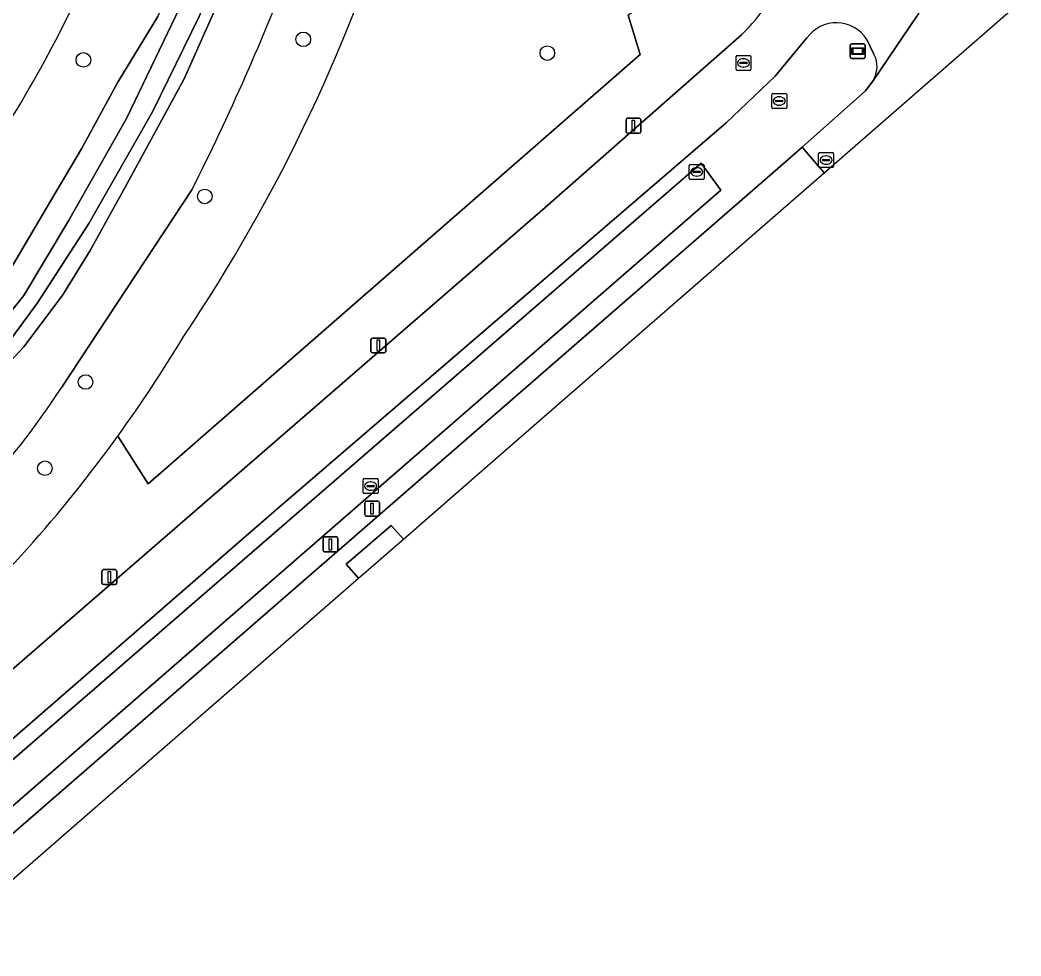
# Model space of a CAD drawing. Extents: x 155018 to 156648, y 383979 to 385733.
# Drawn here: x 156522.9 to 156590, y 384563.7 to 384626.4 of the extents above; entities that cross this region are included whole.
import ezdxf

# ---------------------------------------------------------------- set-up
doc = ezdxf.new("R2010")
doc.units = 0
for name, color, linetype in [('IMGEO_Afsluitpaal', 7, 'Continuous'), ('IMGEO_Berm_groen', 7, 'Continuous'), ('IMGEO_Boom', 7, 'Continuous'), ('IMGEO_Fietspad_gesloten', 7, 'Continuous'), ('IMGEO_Gemengd_bos', 7, 'Continuous'), ('IMGEO_Greppel_droge_sloot', 7, 'Continuous'), ('IMGEO_Groenvoorziening', 7, 'Continuous'), ('IMGEO_Hek', 7, 'Continuous'), ('IMGEO_Kolk', 7, 'Continuous'), ('IMGEO_Lichtmast', 7, 'Continuous'), ('IMGEO_Oever', 7, 'Continuous'), ('IMGEO_Rijbaan_lokaal_gesloten', 7, 'Continuous'), ('IMGEO_Rijbaan_lokaal_open', 7, 'Continuous'), ('IMGEO_Rioolput', 7, 'Continuous'), ('IMGEO_Straatnaambord', 7, 'Continuous'), ('IMGEO_Waterloop', 7, 'Continuous')]:
    doc.layers.add(name, color=color, linetype=linetype)

msp = doc.modelspace()

# ---------------------------------------------------------------- linework, layer by layer
at = {"layer": 'IMGEO_Afsluitpaal'}
for p, q in [((156546.094, 384594.198), (156546.884, 384594.198)), ((156546.884, 384594.198), (156546.094, 384594.198)), ((156545.994, 384593.298), (156545.994, 384594.098)), ((156545.994, 384594.098), (156545.994, 384593.298)), ((156546.984, 384594.098), (156546.984, 384593.298)), ((156546.984, 384593.298), (156546.984, 384594.098)), ((156546.884, 384593.198), (156546.094, 384593.198)), ((156546.094, 384593.198), (156546.884, 384593.198)), ((156543.205, 384590.902), (156543.205, 384591.702)), ((156543.205, 384591.702), (156543.205, 384590.902)), ((156543.305, 384591.802), (156544.095, 384591.802)), ((156544.095, 384591.802), (156543.305, 384591.802)), ((156544.195, 384591.702), (156544.195, 384590.902)), ((156544.195, 384590.902), (156544.195, 384591.702)), ((156544.095, 384590.802), (156543.305, 384590.802)), ((156543.305, 384590.802), (156544.095, 384590.802))]:
    msp.add_line(p, q, dxfattribs=at)
for points in [[(156546.414, 384594.073), (156546.564, 384594.073), (156546.564, 384593.323), (156546.414, 384593.323), (156546.414, 384594.073)], [(156543.625, 384591.677), (156543.775, 384591.677), (156543.775, 384590.927), (156543.625, 384590.927), (156543.625, 384591.677)]]:
    msp.add_lwpolyline(points, dxfattribs=at)
for centre, start, end in [((156546.094, 384594.098), 90, 180), ((156546.094, 384594.098), 90, 180), ((156546.884, 384594.098), 0, 90), ((156546.884, 384594.098), 360, 90), ((156546.094, 384593.298), 180, 270), ((156546.094, 384593.298), 180, 270), ((156546.884, 384593.298), 270, 0), ((156546.884, 384593.298), 270, 0), ((156543.305, 384591.702), 90, 180), ((156543.305, 384591.702), 90, 180), ((156544.095, 384591.702), 0, 90), ((156544.095, 384591.702), 360, 90), ((156543.305, 384590.902), 180, 270), ((156543.305, 384590.902), 180, 270), ((156544.095, 384590.902), 270, 0), ((156544.095, 384590.902), 270, 0)]:
    msp.add_arc(centre, 0.1, start, end, dxfattribs=at)
at = {"layer": 'IMGEO_Berm_groen'}
for points in [[(156576.605, 384633.069), (156579.908, 384636.861), (156580.02, 384637.119), (156579.963, 384637.4), (156578.513, 384640.583), (156570.561, 384631.269), (156563.646, 384626.764), (156564.466, 384624.126), (156531.494, 384595.357), (156529.441, 384598.543)], [(156575.63, 384625.238), (156573.496, 384622.674), (156570.218, 384619.547), (156539.925, 384593.498), (156500, 384558.845), (156481.527, 384542.81), (156481.285, 384542.6)], [(156558.09, 384613.883), (156571.247, 384625.432)], [(156580.128, 384624.151), (156579.655, 384625.136)], [(156484.013, 384538.601), (156500, 384552.488), (156574.188, 384616.928), (156575.304, 384617.915), (156579.566, 384621.683)], [(156579.566, 384621.683), (156580.054, 384622.34)], [(156400.45, 384477.185), (156417.421, 384491.92), (156426.726, 384500), (156471.293, 384538.696), (156500, 384563.563), (156558.09, 384613.883)]]:
    msp.add_lwpolyline(points, dxfattribs=at)
msp.add_lwpolyline([(156569.854, 384615.037), (156548.12, 384596.152), (156518.079, 384570.037), (156516.492, 384571.777), (156568.543, 384616.838)], close=True, dxfattribs=at)
for centre, radius, start, end in [((156560.532, 384636.223), 15.207, 314.79813, 335.99811), ((156577.607, 384623.804), 2.443, 33.04103, 144.05566), ((156578.503, 384623.31), 1.83, 327.97211, 27.34812), ((156452.897, 384653.936), 94.485, 312.37172, 324.10752)]:
    msp.add_arc(centre, radius, start, end, dxfattribs=at)
at = {"layer": 'IMGEO_Boom'}
for centre in [(156541.88, 384625.138), (156558.235, 384624.214), (156527.141, 384623.761), (156535.274, 384614.613), (156527.288, 384602.182), (156524.56, 384596.409)]:
    msp.add_circle(centre, 0.489, dxfattribs=at)
at = {"layer": 'IMGEO_Fietspad_gesloten'}
for points in [[(156580.054, 384622.34), (156583.002, 384626.7)], [(156571.247, 384625.432), (156558.09, 384613.883), (156500, 384563.563), (156471.293, 384538.696), (156426.726, 384500), (156417.421, 384491.92), (156400.45, 384477.185)], [(156539.925, 384593.498), (156570.218, 384619.547), (156573.496, 384622.674), (156575.63, 384625.238)], [(156579.655, 384625.136), (156580.128, 384624.151)], [(156481.285, 384542.6), (156481.527, 384542.81), (156500, 384558.845), (156539.925, 384593.498)]]:
    msp.add_lwpolyline(points, dxfattribs=at)
for centre, radius, start, end in [((156560.532, 384636.223), 15.207, 314.79813, 335.99811), ((156577.607, 384623.804), 2.443, 33.04103, 144.05566), ((156578.503, 384623.31), 1.83, 327.97211, 27.34812)]:
    msp.add_arc(centre, radius, start, end, dxfattribs=at)
at = {"layer": 'IMGEO_Gemengd_bos'}
for points in [[(156529.455, 384622.259), (156532.131, 384626.677), (156533.77, 384630.174), (156534.734, 384633.425), (156535.867, 384637.428), (156536.664, 384640.565), (156537.47, 384644.64), (156538.097, 384648.305), (156538.726, 384651.499), (156538.362, 384654.314), (156537.036, 384654.648), (156533.831, 384655.155), (156532.314, 384645.68)], [(156529.441, 384598.543), (156531.494, 384595.357), (156564.466, 384624.126), (156563.646, 384626.764)], [(156467.55, 384557.962), (156475.823, 384565.119), (156481.652, 384569.948), (156483.261, 384571.5), (156484.386, 384572.65), (156483.366, 384574.167), (156492.987, 384582.801), (156493.587, 384582.095), (156494.773, 384582.744), (156497.166, 384584.35), (156500.275, 384586.435), (156503.796, 384589.278), (156506.981, 384592.533), (156510.389, 384595.822), (156513.837, 384599.327), (156517.157, 384603.262), (156519.41, 384606.015), (156522.062, 384609.398), (156524.933, 384614.296), (156527.019, 384617.799), (156529.455, 384622.259)], [(156534.419, 384615.062), (156525.647, 384601.776)]]:
    msp.add_lwpolyline(points, dxfattribs=at)
for centre, radius, start, end in [((156438.636, 384669.164), 114.699, 326.09452, 343.33346), ((156438.636, 384669.164), 114.699, 326.09452, 343.33346), ((156387.912, 384688.828), 164.03, 333.27479, 339.15365), ((156452.769, 384662.681), 81.686, 323.79332, 335.53836), ((156452.769, 384662.681), 81.686, 323.79332, 335.53836), ((156453.073, 384653.812), 94.269, 324.10609, 328.94503), ((156453.073, 384653.812), 94.269, 324.10609, 328.94503), ((156479.183, 384632.063), 55.464, 307.51556, 326.90198), ((156452.897, 384653.936), 94.485, 312.37172, 324.10752)]:
    msp.add_arc(centre, radius, start, end, dxfattribs=at)
at = {"layer": 'IMGEO_Greppel_droge_sloot'}
msp.add_lwpolyline([(156518.079, 384570.037), (156548.12, 384596.152), (156569.854, 384615.037), (156568.543, 384616.838), (156516.492, 384571.777)], close=True, dxfattribs=at)
at = {"layer": 'IMGEO_Groenvoorziening'}
for points in [[(156545.863, 384652.544), (156545.85, 384652.88), (156545.836, 384653.216), (156545.596, 384658.036), (156545.199, 384654.876), (156544.828, 384653.26), (156542.832, 384653.547), (156542.833, 384653.311), (156542.669, 384651.648), (156542.324, 384650.361), (156541.752, 384648.209), (156541.142, 384644.107), (156539.665, 384637.779), (156537.69, 384631.358), (156536.991, 384629.493), (156533.891, 384622.491), (156529.937, 384615.229), (156527.6, 384610.987), (156525.767, 384608.011), (156523.156, 384604.534), (156519.824, 384600.993)], [(156525.647, 384601.776), (156534.419, 384615.062)]]:
    msp.add_lwpolyline(points, dxfattribs=at)
for centre, radius, start, end in [((156387.912, 384688.828), 164.03, 333.27479, 339.15365), ((156479.183, 384632.063), 55.464, 307.51556, 326.90198)]:
    msp.add_arc(centre, radius, start, end, dxfattribs=at)
at = {"layer": 'IMGEO_Hek'}
msp.add_lwpolyline([(156564.466, 384624.126), (156563.646, 384626.764)], dxfattribs=at)
at = {"layer": 'IMGEO_Kolk'}
for p, q in [((156567.75, 384615.83), (156567.75, 384616.682)), ((156567.825, 384616.756), (156568.677, 384616.756)), ((156568.238, 384616.536), (156568.263, 384616.536)), ((156568.751, 384616.682), (156568.751, 384615.83)), ((156568.677, 384615.756), (156567.825, 384615.756)), ((156568.009, 384616.25), (156568.009, 384616.262)), ((156568.447, 384616.213), (156568.049, 384616.213)), ((156568.052, 384616.299), (156568.45, 384616.299)), ((156568.261, 384615.976), (156568.236, 384615.976)), ((156568.493, 384616.262), (156568.493, 384616.25)), ((156545.893, 384594.785), (156545.893, 384595.637)), ((156545.968, 384595.711), (156546.82, 384595.711)), ((156546.894, 384595.637), (156546.894, 384594.785)), ((156546.152, 384595.205), (156546.152, 384595.217)), ((156546.59, 384595.168), (156546.192, 384595.168)), ((156546.195, 384595.254), (156546.593, 384595.254)), ((156546.404, 384594.931), (156546.379, 384594.931)), ((156546.381, 384595.491), (156546.406, 384595.491)), ((156546.636, 384595.217), (156546.636, 384595.205)), ((156546.82, 384594.711), (156545.968, 384594.711))]:
    msp.add_line(p, q, dxfattribs=at)
for points in [[(156567.75, 384615.83), (156567.75, 384616.682)], [(156567.825, 384616.756), (156568.677, 384616.756)], [(156568.751, 384616.682), (156568.751, 384615.83)], [(156568.677, 384615.756), (156567.825, 384615.756)], [(156545.893, 384594.785), (156545.893, 384595.637)], [(156545.968, 384595.711), (156546.82, 384595.711)], [(156546.894, 384595.637), (156546.894, 384594.785)], [(156546.82, 384594.711), (156545.968, 384594.711)]]:
    msp.add_lwpolyline(points, dxfattribs=at)
for centre, radius, start, end in [((156567.827, 384616.68), 0.0765, 91.55205, 178.44795), ((156567.827, 384616.68), 0.0765, 91.55205, 178.44795), ((156568.675, 384616.68), 0.0765, 1.55205, 88.44795), ((156568.675, 384616.68), 0.0765, 1.55205, 88.44795), ((156567.827, 384615.832), 0.0765, 181.55205, 268.44795), ((156567.827, 384615.832), 0.0765, 181.55205, 268.44795), ((156568.049, 384616.259), 0.0403, 85.87752, 175.75265), ((156568.046, 384616.249), 0.0366, 178.93798, 274.71019), ((156568.45, 384616.256), 0.043, 264.86636, 352.45326), ((156568.454, 384616.261), 0.0386, 1.73085, 96.63898), ((156568.675, 384615.832), 0.0765, 271.55205, 358.44795), ((156568.675, 384615.832), 0.0765, 271.55205, 358.44795), ((156545.97, 384595.635), 0.0765, 91.55205, 178.44795), ((156545.97, 384595.635), 0.0765, 91.55205, 178.44795), ((156546.818, 384595.635), 0.0765, 1.55205, 88.44795), ((156546.818, 384595.635), 0.0765, 1.55205, 88.44795), ((156546.192, 384595.214), 0.0403, 85.87752, 175.75265), ((156546.189, 384595.204), 0.0366, 178.93798, 274.71019), ((156546.593, 384595.211), 0.043, 264.86636, 352.45326), ((156546.597, 384595.216), 0.0386, 1.73085, 96.63898), ((156545.97, 384594.787), 0.0765, 181.55205, 268.44795), ((156545.97, 384594.787), 0.0765, 181.55205, 268.44795), ((156546.818, 384594.787), 0.0765, 271.55205, 358.44795), ((156546.818, 384594.787), 0.0765, 271.55205, 358.44795)]:
    msp.add_arc(centre, radius, start, end, dxfattribs=at)
for centre, major_axis, ratio, start_param, end_param in [((156568.237, 384616.256), (-0.387, 0.002), 0.722429, 4.712389, 7.853982), ((156568.262, 384616.256), (-0.39, 0.002), 0.717154, 1.570796, 4.712389), ((156546.38, 384595.211), (-0.387, 0.002), 0.722429, 4.712389, 7.853982), ((156546.405, 384595.211), (-0.39, 0.002), 0.717154, 1.570796, 4.712389)]:
    msp.add_ellipse(centre, major_axis=major_axis, ratio=ratio, start_param=start_param, end_param=end_param, dxfattribs=at)
at = {"layer": 'IMGEO_Lichtmast'}
for p, q in [((156563.511, 384618.952), (156563.511, 384619.752)), ((156563.511, 384619.752), (156563.511, 384618.952)), ((156563.611, 384619.852), (156564.401, 384619.852)), ((156564.401, 384619.852), (156563.611, 384619.852)), ((156564.501, 384619.752), (156564.501, 384618.952)), ((156564.501, 384618.952), (156564.501, 384619.752)), ((156564.401, 384618.852), (156563.611, 384618.852)), ((156563.611, 384618.852), (156564.401, 384618.852)), ((156546.411, 384604.228), (156546.411, 384605.028)), ((156546.411, 384605.028), (156546.411, 384604.228)), ((156546.511, 384605.128), (156547.301, 384605.128)), ((156547.301, 384605.128), (156546.511, 384605.128)), ((156547.401, 384605.028), (156547.401, 384604.228)), ((156547.401, 384604.228), (156547.401, 384605.028)), ((156547.301, 384604.128), (156546.511, 384604.128)), ((156546.511, 384604.128), (156547.301, 384604.128)), ((156528.383, 384588.711), (156528.383, 384589.511)), ((156528.383, 384589.511), (156528.383, 384588.711)), ((156528.483, 384589.611), (156529.273, 384589.611)), ((156529.273, 384589.611), (156528.483, 384589.611)), ((156529.373, 384589.511), (156529.373, 384588.711)), ((156529.373, 384588.711), (156529.373, 384589.511)), ((156529.273, 384588.611), (156528.483, 384588.611)), ((156528.483, 384588.611), (156529.273, 384588.611))]:
    msp.add_line(p, q, dxfattribs=at)
for points in [[(156563.931, 384619.727), (156564.081, 384619.727), (156564.081, 384618.977), (156563.931, 384618.977), (156563.931, 384619.727)], [(156546.831, 384605.003), (156546.981, 384605.003), (156546.981, 384604.253), (156546.831, 384604.253), (156546.831, 384605.003)], [(156528.803, 384589.486), (156528.953, 384589.486), (156528.953, 384588.736), (156528.803, 384588.736), (156528.803, 384589.486)]]:
    msp.add_lwpolyline(points, dxfattribs=at)
for centre, start, end in [((156563.611, 384619.752), 90, 180), ((156563.611, 384619.752), 90, 180), ((156564.401, 384619.752), 0, 90), ((156564.401, 384619.752), 360, 90), ((156563.611, 384618.952), 180, 270), ((156563.611, 384618.952), 180, 270), ((156564.401, 384618.952), 270, 0), ((156564.401, 384618.952), 270, 0), ((156546.511, 384605.028), 90, 180), ((156546.511, 384605.028), 90, 180), ((156547.301, 384605.028), 0, 90), ((156547.301, 384605.028), 360, 90), ((156546.511, 384604.228), 180, 270), ((156546.511, 384604.228), 180, 270), ((156547.301, 384604.228), 270, 0), ((156547.301, 384604.228), 270, 0), ((156528.483, 384589.511), 90, 180), ((156528.483, 384589.511), 90, 180), ((156529.273, 384589.511), 0, 90), ((156529.273, 384589.511), 360, 90), ((156528.483, 384588.711), 180, 270), ((156528.483, 384588.711), 180, 270), ((156529.273, 384588.711), 270, 0), ((156529.273, 384588.711), 270, 0)]:
    msp.add_arc(centre, 0.1, start, end, dxfattribs=at)
at = {"layer": 'IMGEO_Oever'}
for points in [[(156519.824, 384600.993), (156523.156, 384604.534), (156525.767, 384608.011), (156527.6, 384610.987), (156529.937, 384615.229), (156533.891, 384622.491), (156536.991, 384629.493)], [(156521.057, 384605.39), (156523.142, 384607.976), (156526.15, 384612.969), (156530.031, 384619.83), (156533.877, 384627.848)], [(156534.919, 384626.71), (156531.785, 384620.292), (156527.508, 384612.804), (156524.059, 384607.486), (156521.847, 384604.469)], [(156532.131, 384626.677), (156529.455, 384622.259), (156527.019, 384617.799), (156524.933, 384614.296), (156522.062, 384609.398)]]:
    msp.add_lwpolyline(points, dxfattribs=at)
at = {"layer": 'IMGEO_Rijbaan_lokaal_gesloten'}
for points in [[(156576.79, 384616.2), (156589.98, 384627.682), (156587.973, 384633.56)], [(156583.206, 384627.032), (156583.002, 384626.7), (156580.054, 384622.34), (156579.566, 384621.683), (156575.304, 384617.915), (156576.79, 384616.2)], [(156481.809, 384533.514), (156545.579, 384589.03), (156544.762, 384589.968), (156547.77, 384592.578), (156548.586, 384591.647), (156556.135, 384598.219), (156576.79, 384616.2), (156575.304, 384617.915), (156574.188, 384616.928), (156500, 384552.488)]]:
    msp.add_lwpolyline(points, dxfattribs=at)
at = {"layer": 'IMGEO_Rijbaan_lokaal_open'}
msp.add_lwpolyline([(156545.579, 384589.03), (156548.586, 384591.647), (156547.77, 384592.578), (156544.762, 384589.968)], close=True, dxfattribs=at)
at = {"layer": 'IMGEO_Rioolput'}
for p, q in [((156570.883, 384623.13), (156570.883, 384623.982)), ((156570.958, 384624.056), (156571.81, 384624.056)), ((156571.371, 384623.836), (156571.396, 384623.836)), ((156571.884, 384623.982), (156571.884, 384623.13)), ((156571.81, 384623.056), (156570.958, 384623.056)), ((156571.142, 384623.55), (156571.142, 384623.562)), ((156571.58, 384623.513), (156571.182, 384623.513)), ((156571.185, 384623.599), (156571.583, 384623.599)), ((156571.394, 384623.276), (156571.369, 384623.276)), ((156571.626, 384623.562), (156571.626, 384623.55)), ((156573.275, 384620.582), (156573.275, 384621.434)), ((156573.35, 384621.508), (156574.202, 384621.508)), ((156573.534, 384621.002), (156573.534, 384621.014)), ((156573.577, 384621.051), (156573.975, 384621.051)), ((156573.763, 384621.288), (156573.788, 384621.288)), ((156574.018, 384621.014), (156574.018, 384621.002)), ((156574.276, 384621.434), (156574.276, 384620.582)), ((156574.202, 384620.508), (156573.35, 384620.508)), ((156573.972, 384620.965), (156573.574, 384620.965)), ((156573.786, 384620.728), (156573.761, 384620.728)), ((156576.414, 384616.626), (156576.414, 384617.478)), ((156576.489, 384617.552), (156577.341, 384617.552)), ((156576.673, 384617.046), (156576.673, 384617.058)), ((156577.111, 384617.009), (156576.713, 384617.009)), ((156576.716, 384617.095), (156577.114, 384617.095)), ((156576.902, 384617.332), (156576.927, 384617.332)), ((156577.157, 384617.058), (156577.157, 384617.046)), ((156577.415, 384617.478), (156577.415, 384616.626)), ((156577.341, 384616.552), (156576.489, 384616.552)), ((156576.925, 384616.772), (156576.9, 384616.772))]:
    msp.add_line(p, q, dxfattribs=at)
for points in [[(156570.883, 384623.13), (156570.883, 384623.982)], [(156570.958, 384624.056), (156571.81, 384624.056)], [(156571.884, 384623.982), (156571.884, 384623.13)], [(156571.81, 384623.056), (156570.958, 384623.056)], [(156573.275, 384620.582), (156573.275, 384621.434)], [(156573.35, 384621.508), (156574.202, 384621.508)], [(156574.276, 384621.434), (156574.276, 384620.582)], [(156574.202, 384620.508), (156573.35, 384620.508)], [(156576.414, 384616.626), (156576.414, 384617.478)], [(156576.489, 384617.552), (156577.341, 384617.552)], [(156577.415, 384617.478), (156577.415, 384616.626)], [(156577.341, 384616.552), (156576.489, 384616.552)]]:
    msp.add_lwpolyline(points, dxfattribs=at)
for centre, radius, start, end in [((156570.96, 384623.98), 0.0765, 91.55205, 178.44795), ((156570.96, 384623.98), 0.0765, 91.55205, 178.44795), ((156571.808, 384623.98), 0.0765, 1.55205, 88.44795), ((156571.808, 384623.98), 0.0765, 1.55205, 88.44795), ((156570.96, 384623.132), 0.0765, 181.55205, 268.44795), ((156570.96, 384623.132), 0.0765, 181.55205, 268.44795), ((156571.182, 384623.559), 0.0403, 85.87752, 175.75265), ((156571.179, 384623.549), 0.0366, 178.93798, 274.71019), ((156571.583, 384623.556), 0.043, 264.86636, 352.45326), ((156571.587, 384623.561), 0.0386, 1.73085, 96.63898), ((156571.808, 384623.132), 0.0765, 271.55205, 358.44795), ((156571.808, 384623.132), 0.0765, 271.55205, 358.44795), ((156573.352, 384621.432), 0.0765, 91.55205, 178.44795), ((156573.352, 384621.432), 0.0765, 91.55205, 178.44795), ((156573.574, 384621.011), 0.0403, 85.87752, 175.75265), ((156573.979, 384621.013), 0.0386, 1.73085, 96.63898), ((156574.2, 384621.432), 0.0765, 1.55205, 88.44795), ((156574.2, 384621.432), 0.0765, 1.55205, 88.44795), ((156573.352, 384620.584), 0.0765, 181.55205, 268.44795), ((156573.352, 384620.584), 0.0765, 181.55205, 268.44795), ((156573.571, 384621.001), 0.0366, 178.93798, 274.71019), ((156573.975, 384621.008), 0.043, 264.86636, 352.45326), ((156574.2, 384620.584), 0.0765, 271.55205, 358.44795), ((156574.2, 384620.584), 0.0765, 271.55205, 358.44795), ((156576.491, 384617.476), 0.0765, 91.55205, 178.44795), ((156576.491, 384617.476), 0.0765, 91.55205, 178.44795), ((156576.713, 384617.055), 0.0403, 85.87752, 175.75265), ((156576.71, 384617.045), 0.0366, 178.93798, 274.71019), ((156577.114, 384617.052), 0.043, 264.86636, 352.45326), ((156577.118, 384617.057), 0.0386, 1.73085, 96.63898), ((156577.339, 384617.476), 0.0765, 1.55205, 88.44795), ((156577.339, 384617.476), 0.0765, 1.55205, 88.44795), ((156576.491, 384616.628), 0.0765, 181.55205, 268.44795), ((156576.491, 384616.628), 0.0765, 181.55205, 268.44795), ((156577.339, 384616.628), 0.0765, 271.55205, 358.44795), ((156577.339, 384616.628), 0.0765, 271.55205, 358.44795)]:
    msp.add_arc(centre, radius, start, end, dxfattribs=at)
for centre, major_axis, ratio, start_param, end_param in [((156571.37, 384623.556), (-0.387, 0.002), 0.722429, 4.712389, 7.853982), ((156571.395, 384623.556), (-0.39, 0.002), 0.717154, 1.570796, 4.712389), ((156573.762, 384621.008), (-0.387, 0.002), 0.722429, 4.712389, 7.853982), ((156573.787, 384621.008), (-0.39, 0.002), 0.717154, 1.570796, 4.712389), ((156576.901, 384617.052), (-0.387, 0.002), 0.722429, 4.712389, 7.853982), ((156576.926, 384617.052), (-0.39, 0.002), 0.717154, 1.570796, 4.712389)]:
    msp.add_ellipse(centre, major_axis=major_axis, ratio=ratio, start_param=start_param, end_param=end_param, dxfattribs=at)
at = {"layer": 'IMGEO_Straatnaambord'}
for p, q in [((156578.539, 384623.947), (156578.539, 384624.747)), ((156578.539, 384624.747), (156578.539, 384623.947)), ((156578.639, 384624.847), (156579.429, 384624.847)), ((156579.429, 384624.847), (156578.639, 384624.847)), ((156579.529, 384624.747), (156579.529, 384623.947)), ((156579.529, 384623.947), (156579.529, 384624.747)), ((156579.429, 384623.847), (156578.639, 384623.847)), ((156578.639, 384623.847), (156579.429, 384623.847))]:
    msp.add_line(p, q, dxfattribs=at)
for points in [[(156578.64, 384624.579), (156579.428, 384624.579), (156579.428, 384624.115), (156578.64, 384624.115), (156578.64, 384624.579)], [(156578.705, 384624.514), (156578.705, 384624.18), (156579.363, 384624.18), (156579.363, 384624.514), (156578.705, 384624.514)]]:
    msp.add_lwpolyline(points, dxfattribs=at)
for centre, start, end in [((156578.639, 384624.747), 90, 180), ((156578.639, 384624.747), 90, 180), ((156579.429, 384624.747), 0, 90), ((156579.429, 384624.747), 360, 90), ((156578.639, 384623.947), 180, 270), ((156578.639, 384623.947), 180, 270), ((156579.429, 384623.947), 270, 0), ((156579.429, 384623.947), 270, 0)]:
    msp.add_arc(centre, 0.1, start, end, dxfattribs=at)
at = {"layer": 'IMGEO_Waterloop'}
msp.add_lwpolyline([(156521.847, 384604.469), (156524.059, 384607.486), (156527.508, 384612.804), (156531.785, 384620.292), (156534.919, 384626.71), (156537.121, 384631.902), (156538.981, 384638.25), (156540, 384642.606), (156540.468, 384646.089), (156541.124, 384650.54), (156541.571, 384653.247), (156541.777, 384656.353), (156540.269, 384656.49), (156539.418, 384648.396), (156537.964, 384640.539), (156535.985, 384632.933), (156533.877, 384627.848), (156530.031, 384619.83), (156526.15, 384612.969), (156523.142, 384607.976), (156521.057, 384605.39)], dxfattribs=at)

doc.saveas('drawing.dxf')
